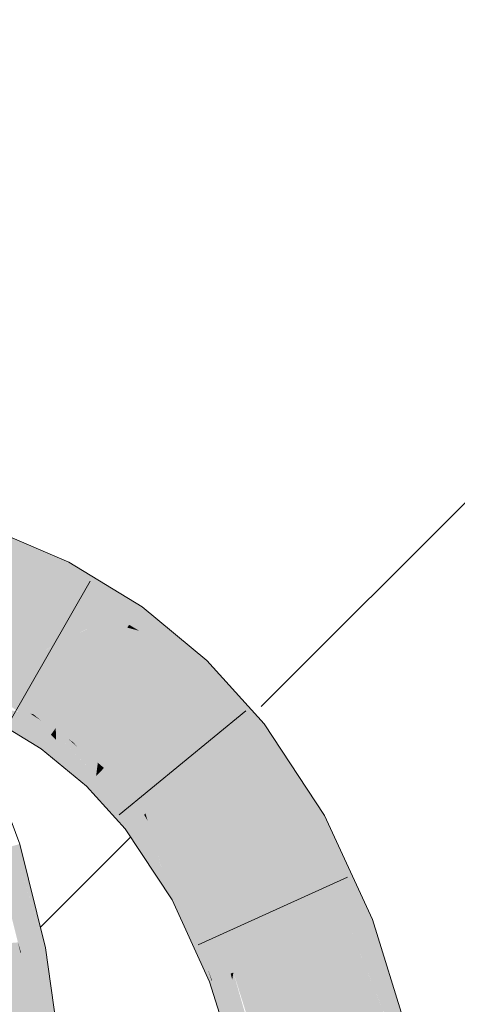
# Model space of a CAD drawing. Extents: x -620 to 300, y 62 to 1112.
# Tile 266 of 291: x 184.262 to 184.89, y 918.081 to 919.494. Entities that reach past the tile are written whole.
import ezdxf

# ---------------------------------------------------------------- set-up
doc = ezdxf.new("R2010")
doc.units = 0
doc.layers.get('0').update_dxf_attribs({"lineweight": 13})
for name, color, linetype, lineweight, true_color in [('E_Detail_Wandschraffur', 7, 'Continuous', 5, 0xc0c0c0), ('E_Leerrohr 25-A06GA2AZ8I', 7, 'Continuous', 9, 0xff8000), ('E_Leerrohr 25-Shading', 7, 'Continuous', 9, 0xff8000)]:
    doc.layers.add(name, color=color, linetype=linetype, lineweight=lineweight, true_color=true_color)

# ---------------------------------------------------------------- blocks, each defined once
blk = doc.blocks.new('Shading-A06GA1NC8I', base_point=(250.7456, 748.2247))
at = {"layer": 'E_Leerrohr 25-Shading', "color": 34, "true_color": 0xb05800}
for points in [[(184.3277, 918.7179), (184.2213, 918.7635), (184.214, 918.7452)], [(184.2078, 918.7295), (184.3277, 918.7179), (184.214, 918.7452)], [(184.3277, 918.7179), (184.2078, 918.7295), (184.3179, 918.6867), (184.2949, 918.6922)], [(184.3277, 918.7179), (184.3179, 918.6867), (184.3327, 918.7157)], [(184.4305, 918.6414), (184.4379, 918.6518), (184.3179, 918.6867), (184.3327, 918.7157)], [(184.2949, 918.6922), (184.3161, 918.6831), (184.3179, 918.6867)], [(184.3179, 918.6867), (184.3161, 918.6831), (184.4194, 918.6259), (184.3924, 918.6367)], [(184.3179, 918.6867), (184.4194, 918.6259), (184.4305, 918.6414)], [(184.5024, 918.5983), (184.4379, 918.6518), (184.4305, 918.6414)], [(184.3924, 918.6367), (184.4166, 918.6219), (184.4194, 918.6259)], [(184.4305, 918.6414), (184.4194, 918.6259), (184.5024, 918.5983), (184.4339, 918.6172)], [(184.4194, 918.6259), (184.4166, 918.6219), (184.4339, 918.6172)], [(184.4339, 918.6172), (184.4166, 918.6219), (184.5215, 918.5649), (184.5055, 918.5482)], [(184.5024, 918.5983), (184.4339, 918.6172), (184.5308, 918.5747), (184.5215, 918.5649)], [(184.5951, 918.5035), (184.5308, 918.5747), (184.5215, 918.5649)], [(184.5055, 918.5482), (184.5951, 918.5035), (184.5215, 918.5649)], [(184.5055, 918.5482), (184.5837, 918.4617), (184.5951, 918.5035), (184.6129, 918.4838)], [(184.2341, 918.5231), (184.2329, 918.5207), (184.2677, 918.5001), (184.2601, 918.5013)], [(184.2677, 918.5001), (184.2778, 918.4983), (184.2341, 918.5231), (184.2355, 918.5258)], [(184.2778, 918.4983), (184.2818, 918.4976), (184.2355, 918.5258)], [(184.2188, 918.4932), (184.2929, 918.4481), (184.226, 918.5072), (184.2949, 918.451)], [(184.2601, 918.5013), (184.226, 918.5072), (184.3071, 918.4681), (184.2949, 918.451)], [(184.2677, 918.5001), (184.2601, 918.5013), (184.3094, 918.4713), (184.3071, 918.4681)], [(184.3094, 918.4713), (184.2778, 918.4983), (184.2677, 918.5001)], [(184.3094, 918.4713), (184.311, 918.4736), (184.2778, 918.4983), (184.293, 918.4884)], [(184.293, 918.4884), (184.2818, 918.4976), (184.2778, 918.4983)], [(184.2818, 918.4976), (184.293, 918.4884), (184.3141, 918.478), (184.3125, 918.4757)], [(184.293, 918.4884), (184.311, 918.4736), (184.3125, 918.4757)], [(184.3142, 918.4703), (184.311, 918.4736), (184.3142, 918.4666), (184.3094, 918.4713)], [(184.311, 918.4736), (184.3142, 918.4703), (184.3125, 918.4757), (184.3141, 918.4742)], [(184.3141, 918.4742), (184.3141, 918.478), (184.3125, 918.4757)], [(184.3141, 918.478), (184.3141, 918.4742), (184.3324, 918.4619)], [(184.3141, 918.478), (184.3324, 918.4619), (184.3387, 918.4575)], [(184.3719, 918.4087), (184.3732, 918.419), (184.3142, 918.4703), (184.3141, 918.4742)], [(184.3324, 918.4619), (184.3141, 918.4742), (184.3734, 918.4205), (184.3732, 918.419)], [(184.6676, 918.3344), (184.6997, 918.3521), (184.5837, 918.4617), (184.6129, 918.4838)], [(184.3071, 918.4681), (184.2949, 918.451), (184.3142, 918.4609), (184.3145, 918.4302)], [(184.3094, 918.4713), (184.3071, 918.4681), (184.3142, 918.4666), (184.3142, 918.4609)], [(184.3564, 918.4252), (184.3142, 918.4703), (184.3142, 918.4666)], [(184.369, 918.4057), (184.3719, 918.4087), (184.3142, 918.4666), (184.3564, 918.4252)], [(184.369, 918.4057), (184.3142, 918.4666), (184.3142, 918.4609)], [(184.3142, 918.4609), (184.3145, 918.4302), (184.369, 918.4057), (184.3579, 918.3941)], [(184.3324, 918.4619), (184.3734, 918.4205), (184.3457, 918.45)], [(184.3387, 918.4575), (184.3324, 918.4619), (184.3457, 918.45)], [(184.2929, 918.4481), (184.3145, 918.4302), (184.2949, 918.451)], [(184.3387, 918.4575), (184.3457, 918.45), (184.3744, 918.4279), (184.374, 918.4251)], [(184.3457, 918.45), (184.3734, 918.4205), (184.374, 918.4251)], [(184.3732, 918.419), (184.3719, 918.4087), (184.3777, 918.4148)], [(184.3777, 918.4148), (184.3783, 918.4153), (184.3732, 918.419), (184.3734, 918.4205)], [(184.3734, 918.4205), (184.3783, 918.4153), (184.374, 918.4251), (184.3814, 918.4186)], [(184.3814, 918.4186), (184.3822, 918.4195), (184.374, 918.4251), (184.3744, 918.4279)], [(184.3832, 918.4205), (184.3744, 918.4279), (184.3822, 918.4195)], [(184.3981, 918.3881), (184.3814, 918.4186), (184.3783, 918.4153)], [(184.3956, 918.401), (184.3822, 918.4195), (184.3814, 918.4186)], [(184.3981, 918.3881), (184.4337, 918.3481), (184.3814, 918.4186), (184.3956, 918.401)], [(184.3832, 918.4205), (184.3822, 918.4195), (184.4042, 918.3961)], [(184.4042, 918.3961), (184.3822, 918.4195), (184.4365, 918.3503), (184.3956, 918.401)], [(184.3832, 918.4205), (184.4042, 918.3961), (184.4428, 918.355)], [(184.369, 918.4057), (184.3579, 918.3941), (184.4184, 918.3366), (184.4136, 918.3329)], [(184.3719, 918.4087), (184.369, 918.4057), (184.4221, 918.3394), (184.4184, 918.3366)], [(184.3777, 918.4148), (184.3719, 918.4087), (184.4305, 918.3458), (184.4221, 918.3394)], [(184.3783, 918.4153), (184.3777, 918.4148), (184.3981, 918.3881)], [(184.3956, 918.401), (184.4337, 918.3481), (184.4365, 918.3503)], [(184.4337, 918.3481), (184.3981, 918.3881), (184.4305, 918.3458)], [(184.4042, 918.3961), (184.4365, 918.3503), (184.4407, 918.3535)], [(184.4428, 918.355), (184.4042, 918.3961), (184.4407, 918.3535)], [(184.4305, 918.3458), (184.4221, 918.3394), (184.4656, 918.2773), (184.478, 918.2355)], [(184.4337, 918.3481), (184.4305, 918.3458), (184.4584, 918.3021), (184.4656, 918.2773)], [(184.4337, 918.3481), (184.4584, 918.3021), (184.4365, 918.3503), (184.4532, 918.3196)], [(184.4365, 918.3503), (184.4532, 918.3196), (184.4407, 918.3535), (184.4458, 918.3447)], [(184.4458, 918.3447), (184.4428, 918.355), (184.4407, 918.3535)], [(184.4458, 918.3447), (184.5041, 918.2439), (184.4428, 918.355), (184.5094, 918.2469)], [(184.5094, 918.2469), (184.5129, 918.2488), (184.4428, 918.355)], [(184.6676, 918.3344), (184.7682, 918.2031), (184.6997, 918.3521)], [(184.4184, 918.3366), (184.4136, 918.3329), (184.4376, 918.2966)], [(184.4305, 918.3115), (184.4221, 918.3394), (184.4184, 918.3366)], [(184.4305, 918.3115), (184.4614, 918.262), (184.4221, 918.3394), (184.4373, 918.3113)], [(184.4966, 918.2397), (184.5041, 918.2439), (184.4532, 918.3196), (184.4458, 918.3447)], [(184.7682, 918.2031), (184.6676, 918.3344), (184.7379, 918.1915), (184.7132, 918.2351)], [(184.4532, 918.3196), (184.4584, 918.3021), (184.4966, 918.2397), (184.4928, 918.2377)], [(184.2531, 918.3086), (184.2272, 918.301), (184.2643, 918.1556), (184.2597, 918.1701)], [(184.2531, 918.3086), (184.284, 918.2096), (184.2623, 918.3113), (184.2936, 918.1851)], [(184.2531, 918.3086), (184.2643, 918.1556), (184.2987, 918.1622)], [(184.4305, 918.3115), (184.4376, 918.2966), (184.4539, 918.2719)], [(184.4539, 918.2719), (184.4641, 918.2565), (184.4305, 918.3115), (184.4614, 918.262)], [(184.4614, 918.262), (184.478, 918.2355), (184.4373, 918.3113)], [(184.4887, 918.2354), (184.4928, 918.2377), (184.4652, 918.279), (184.4584, 918.3021)], [(184.4875, 918.2347), (184.4887, 918.2354), (184.4656, 918.2773), (184.4652, 918.279)], [(184.4656, 918.2773), (184.478, 918.2355), (184.4875, 918.2347), (184.4809, 918.2311)], [(184.4641, 918.2565), (184.478, 918.2355), (184.4614, 918.262)], [(184.5041, 918.2439), (184.5219, 918.1938), (184.5094, 918.2469), (184.5161, 918.2297)], [(184.5161, 918.2297), (184.5129, 918.2488), (184.5094, 918.2469)], [(184.5574, 918.1224), (184.5649, 918.1253), (184.5161, 918.2297), (184.5129, 918.2488)], [(184.5649, 918.1253), (184.5689, 918.1268), (184.5129, 918.2488)], [(184.4875, 918.2347), (184.4809, 918.2311), (184.5044, 918.1798)], [(184.4887, 918.2354), (184.4875, 918.2347), (184.5342, 918.1147), (184.5044, 918.1798)], [(184.5347, 918.1138), (184.4928, 918.2377), (184.5342, 918.1147), (184.4887, 918.2354)], [(184.4928, 918.2377), (184.532, 918.1323), (184.4966, 918.2397)], [(184.532, 918.1323), (184.4928, 918.2377), (184.5377, 918.1149), (184.5347, 918.1138)], [(184.4966, 918.2397), (184.532, 918.1323), (184.5041, 918.2439), (184.5219, 918.1938)], [(184.7132, 918.2351), (184.7254, 918.2086), (184.7379, 918.1915), (184.7359, 918.1907)], [(184.5161, 918.2297), (184.5219, 918.1938), (184.5574, 918.1224), (184.5486, 918.1191)], [(184.284, 918.2096), (184.2987, 918.1622), (184.2936, 918.1851), (184.2993, 918.1624)], [(184.7254, 918.2086), (184.734, 918.19), (184.7359, 918.1907)], [(184.5219, 918.1938), (184.532, 918.1323), (184.5486, 918.1191), (184.5384, 918.1152)], [(184.734, 918.19), (184.784, 918.03), (184.7359, 918.1907), (184.7992, 918.0335)], [(184.7379, 918.1915), (184.7359, 918.1907), (184.7978, 918.0511), (184.7836, 918.0724)], [(184.8047, 918.0348), (184.8197, 918.0383), (184.7379, 918.1915), (184.7682, 918.2031)], [(184.2597, 918.1701), (184.2633, 918.1555), (184.2643, 918.1556)], [(184.2987, 918.1622), (184.2643, 918.1556), (184.3015, 918.1467), (184.2643, 918.1552)], [(184.3015, 918.1467), (184.2993, 918.1624), (184.2987, 918.1622)], [(184.2643, 918.1556), (184.2633, 918.1555), (184.2643, 918.1552)], [(184.2643, 918.1552), (184.2633, 918.1555), (184.2935, 917.9945), (184.2857, 917.994)], [(184.3223, 917.9963), (184.3015, 918.1467), (184.2829, 918.0528), (184.2643, 918.1552)], [(184.5384, 918.1152), (184.532, 918.1323), (184.5377, 918.1149)], [(184.5486, 918.1191), (184.5589, 918.067), (184.5574, 918.1224), (184.5636, 918.095)], [(184.5574, 918.1224), (184.5636, 918.095), (184.5649, 918.1253), (184.5672, 918.1165)], [(184.5672, 918.1165), (184.5689, 918.1268), (184.5649, 918.1253)], [(184.5699, 918.1055), (184.5689, 918.1268), (184.5672, 918.1165)], [(184.5699, 918.1055), (184.5998, 917.9875), (184.5689, 918.1268), (184.6081, 917.9895)], [(184.5377, 918.1149), (184.5347, 918.1138), (184.5421, 918.0901)], [(184.5384, 918.1152), (184.5377, 918.1149), (184.5556, 918.0472), (184.5421, 918.0901)], [(184.5384, 918.1152), (184.5556, 918.0472), (184.5486, 918.1191), (184.5589, 918.067)], [(184.5636, 918.095), (184.5724, 918.0552), (184.5672, 918.1165), (184.5699, 918.1055)], [(184.5882, 917.9849), (184.5998, 917.9875), (184.5724, 918.0552), (184.5699, 918.1055)], [(184.5761, 917.9821), (184.5724, 918.0552), (184.5589, 918.067), (184.5636, 918.095)]]:
    blk.add_solid(points, dxfattribs=at)
at = {"layer": 'E_Leerrohr 25-Shading', "color": 30, "true_color": 0xf57b00}
for points in [[(184.2078, 918.7295), (184.1767, 918.6515), (184.2949, 918.6922), (184.211, 918.6409)], [(184.2025, 918.6357), (184.2758, 918.6044), (184.2949, 918.6922), (184.3161, 918.6831)], [(184.3161, 918.6831), (184.2758, 918.6044), (184.3924, 918.6367), (184.3019, 918.5911)], [(184.2512, 918.5565), (184.2758, 918.6044), (184.2025, 918.6357)], [(184.2997, 918.5899), (184.3654, 918.5499), (184.3924, 918.6367), (184.4166, 918.6219)], [(184.3654, 918.5499), (184.4496, 918.4899), (184.4166, 918.6219), (184.5055, 918.5482)], [(184.2772, 918.5797), (184.2758, 918.6044), (184.27, 918.5932)], [(184.2758, 918.6044), (184.2997, 918.5899), (184.3019, 918.5911)], [(184.2758, 918.6044), (184.3389, 918.5127), (184.2997, 918.5899)], [(184.3389, 918.5127), (184.2758, 918.6044), (184.3238, 918.4915), (184.2772, 918.5797)], [(184.2512, 918.5565), (184.2818, 918.4976), (184.27, 918.5932), (184.2772, 918.5797)], [(184.3389, 918.5127), (184.3654, 918.5499), (184.2997, 918.5899)], [(184.2772, 918.5797), (184.2818, 918.4976), (184.3238, 918.4915), (184.3141, 918.478)], [(184.2355, 918.5258), (184.2818, 918.4976), (184.2512, 918.5565)], [(184.3744, 918.4279), (184.3654, 918.5499), (184.3389, 918.5127)], [(184.3654, 918.5499), (184.4444, 918.4844), (184.4496, 918.4899)], [(184.3744, 918.4279), (184.3832, 918.4205), (184.3654, 918.5499), (184.4444, 918.4844)], [(184.5315, 918.4222), (184.5837, 918.4617), (184.4496, 918.4899), (184.5055, 918.5482)], [(184.3389, 918.5127), (184.3238, 918.4915), (184.3744, 918.4279), (184.3387, 918.4575)], [(184.3238, 918.4915), (184.3141, 918.478), (184.3387, 918.4575)], [(184.4496, 918.4899), (184.4444, 918.4844), (184.5315, 918.4222), (184.5191, 918.4128)], [(184.4428, 918.355), (184.5133, 918.4083), (184.3832, 918.4205), (184.4444, 918.4844)], [(184.4444, 918.4844), (184.5133, 918.4083), (184.5191, 918.4128)], [(184.639, 918.3185), (184.6676, 918.3344), (184.5315, 918.4222), (184.5837, 918.4617)], [(184.5315, 918.4222), (184.5191, 918.4128), (184.639, 918.3185), (184.6153, 918.3054)], [(184.5129, 918.2488), (184.5903, 918.2916), (184.4428, 918.355), (184.5133, 918.4083)], [(184.5191, 918.4128), (184.5133, 918.4083), (184.6153, 918.3054), (184.5903, 918.2916)], [(184.6676, 918.3344), (184.639, 918.3185), (184.7132, 918.2351)], [(184.639, 918.3185), (184.5903, 918.2916), (184.7254, 918.2086), (184.6352, 918.1938)], [(184.639, 918.3185), (184.7254, 918.2086), (184.7132, 918.2351)], [(184.5129, 918.2488), (184.6352, 918.1938), (184.5903, 918.2916)], [(184.5129, 918.2488), (184.5689, 918.1268), (184.6352, 918.1938), (184.6418, 918.1547)], [(184.6352, 918.1938), (184.6514, 918.1584), (184.7254, 918.2086), (184.734, 918.19)], [(184.6418, 918.1547), (184.6514, 918.1584), (184.6352, 918.1938)], [(184.6514, 918.1584), (184.7076, 918.0124), (184.734, 918.19), (184.784, 918.03)], [(184.1706, 918.1626), (184.1765, 918.1389), (184.2597, 918.1701), (184.2633, 918.1555)], [(184.1975, 917.9883), (184.2857, 917.994), (184.1765, 918.1389), (184.2633, 918.1555)], [(184.5689, 918.1268), (184.6118, 917.9903), (184.6418, 918.1547), (184.6577, 918.0009)], [(184.6577, 918.0009), (184.6979, 918.0102), (184.6418, 918.1547), (184.6514, 918.1584)], [(184.6514, 918.1584), (184.6979, 918.0102), (184.7076, 918.0124)]]:
    blk.add_solid(points, dxfattribs=at)
blk = doc.blocks.new('Referenz-A06GA2B38I')
at = {"layer": 'E_Detail_Wandschraffur', "linetype": 'ByBlock', "ltscale": 0.13}
for p, q in [((184.6087, 918.5085), (185.5945, 919.4944)), ((184.292, 918.1918), (184.4213, 918.3212))]:
    blk.add_line(p, q, dxfattribs=at)
at = {"layer": 'E_Leerrohr 25-A06GA2AZ8I', "linetype": 'Continuous', "ltscale": 0.13}
for p, q in [((184.3327, 918.7157), (184.2213, 918.7635)), ((184.4379, 918.6518), (184.3327, 918.7157)), ((184.3633, 918.6887), (184.2465, 918.4848)), ((184.5308, 918.5747), (184.4379, 918.6518)), ((184.6129, 918.4838), (184.5308, 918.5747)), ((184.5865, 918.5023), (184.405, 918.353)), ((184.2929, 918.4481), (184.2188, 918.4932)), ((184.6997, 918.352), (184.6129, 918.4838)), ((184.3579, 918.3941), (184.2929, 918.4481)), ((184.2623, 918.3113), (184.226, 918.4088)), ((184.4136, 918.3329), (184.3579, 918.3941)), ((184.7682, 918.2031), (184.6997, 918.352)), ((184.4809, 918.2311), (184.4136, 918.3329)), ((184.2993, 918.1623), (184.2623, 918.3113)), ((184.7324, 918.2636), (184.5183, 918.1667)), ((184.5347, 918.1137), (184.4809, 918.2311)), ((184.8197, 918.0382), (184.7682, 918.2031)), ((184.3223, 917.9964), (184.2993, 918.1623)), ((184.5761, 917.9821), (184.5347, 918.1137))]:
    blk.add_line(p, q, dxfattribs=at)

msp = doc.modelspace()

# ---------------------------------------------------------------- block references
at = {"color": 8, "lineweight": 25, "ltscale": 0.25, "true_color": 0x808080}
msp.add_blockref('Referenz-A06GA2B38I', (0, 0), dxfattribs=at)
msp.add_blockref('Shading-A06GA1NC8I', (250.7456, 748.2247))

doc.saveas('drawing.dxf')
